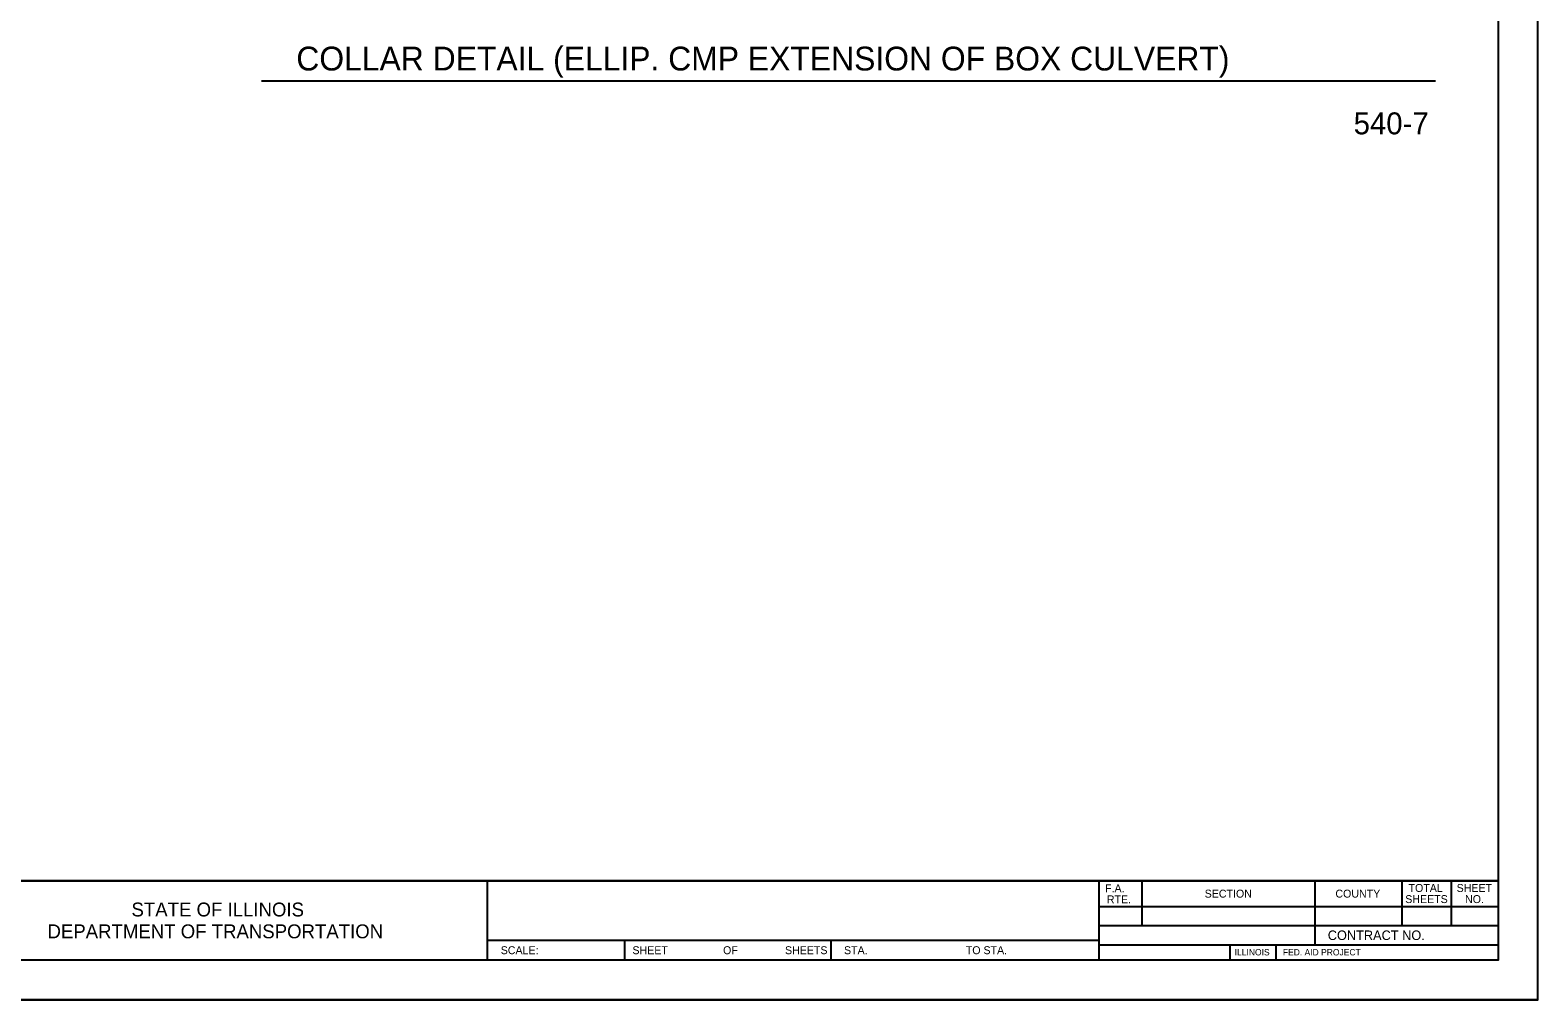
# Model space of a CAD drawing. Extents: x 2133490 to 2172050, y 2138301 to 2145980.
# Drawn here: x 2149001 to 2149950, y 2144574 to 2145185 of the extents above; entities that cross this region are included whole.
import ezdxf

# ---------------------------------------------------------------- set-up
doc = ezdxf.new("R2010")
doc.units = 0
for name, color, linetype in [('Level 1', 7, 'Continuous'), ('Level 23', 7, 'Continuous'), ('ROW_PR_Notes', 7, 'Continuous'), ('Sheets_50 Reference Boundary', 7, 'Continuous'), ('Sheets_General Details', 7, 'Continuous'), ('Sheets_Printer Plotting Border', 7, 'Continuous')]:
    doc.layers.add(name, color=color, linetype=linetype)

msp = doc.modelspace()

# ---------------------------------------------------------------- linework, layer by layer
at = {"layer": 'ROW_PR_Notes'}
msp.add_line((2149146.72, 2145153.14), (2149885.8, 2145153.14), dxfattribs=at)
at = {"layer": 'Sheets_50 Reference Boundary'}
msp.add_lwpolyline([(2148350.12, 2145649.45), (2149925.12, 2145649.45), (2149925.12, 2144649.46), (2148350.12, 2144649.46)], close=True, dxfattribs=at)
at = {"layer": 'Sheets_General Details'}
for p, q in [((2148350.12, 2144649.46), (2149925.12, 2144649.46)), ((2149288.84, 2144649.46), (2149288.84, 2144599.46)), ((2149673.84, 2144649.46), (2149673.84, 2144599.46)), ((2149700.84, 2144649.46), (2149700.84, 2144621.2)), ((2149809.84, 2144649.46), (2149809.84, 2144609.2)), ((2149864.45, 2144649.46), (2149864.45, 2144621.2)), ((2149895.49, 2144649.46), (2149895.49, 2144621.2)), ((2149673.84, 2144633.2), (2149925.12, 2144633.2)), ((2149673.84, 2144621.2), (2149925.12, 2144621.2)), ((2149288.84, 2144611.96), (2149673.84, 2144611.96)), ((2149375.12, 2144611.96), (2149375.12, 2144599.46)), ((2149505.12, 2144611.96), (2149505.12, 2144599.46)), ((2149673.84, 2144609.2), (2149925.12, 2144609.2)), ((2149756.2, 2144609.2), (2149756.2, 2144599.46)), ((2149785.2, 2144609.2), (2149785.2, 2144599.46)), ((2149950.12, 2144574.46), (2148250.12, 2144574.46))]:
    msp.add_line(p, q, dxfattribs=at)
msp.add_lwpolyline([(2148350.12, 2145649.46), (2149925.12, 2145649.46), (2149925.12, 2144599.46), (2148350.12, 2144599.46)], close=True, dxfattribs=at)
at = {"layer": 'Sheets_Printer Plotting Border'}
msp.add_lwpolyline([(2148250.12, 2144574.46), (2149950.12, 2144574.46), (2149950.12, 2145674.46), (2148250.12, 2145674.46)], close=True, dxfattribs=at)

# ---------------------------------------------------------------- texts
at = {"layer": 'Level 1'}
msp.add_text('540-7', height=13.8, dxfattribs=at).set_placement((2149834.19, 2145119.39))
at = {"layer": 'Level 23'}
msp.add_text('COLLAR DETAIL (ELLIP. CMP EXTENSION OF BOX CULVERT)', height=15, dxfattribs=at).set_placement((2149168.62, 2145159.58))
at = {"layer": 'Sheets_General Details'}
for s, height, p in [('F.A.  ', 5, (2149677.7, 2144642.21)), ('RTE.', 5, (2149678.85, 2144635.21)), ('SECTION', 4.999, (2149740.41, 2144638.83)), ('COUNTY', 4.999, (2149822.7, 2144638.83)), ('SHEETS', 4.999, (2149866.66, 2144635.39)), ('TOTAL', 4.999, (2149868.74, 2144642.39)), ('SHEET', 4.999, (2149899.01, 2144642.39)), ('NO.', 4.999, (2149904.31, 2144635.39)), ('STATE OF ILLINOIS', 8.7501, (2149064.87, 2144626.96)), ('DEPARTMENT OF TRANSPORTATION', 8.7501, (2149012, 2144613.21)), ('CONTRACT NO.      ', 6, (2149817.89, 2144612.13)), ('SCALE:          ', 5, (2149297.3, 2144603.21)), ('SHEET', 5, (2149380.22, 2144603.21)), ('OF', 5, (2149437.27, 2144603.21)), ('SHEETS', 5, (2149476.23, 2144603.21)), ('STA.', 5, (2149513.37, 2144603.21)), ('TO STA.', 5, (2149590.04, 2144603.21)), ('ILLINOIS', 4, (2149759.29, 2144602.43)), ('FED. AID PROJECT', 4, (2149789.61, 2144602.43))]:
    msp.add_text(s, height=height, dxfattribs=at).set_placement(p)

doc.saveas('drawing.dxf')
